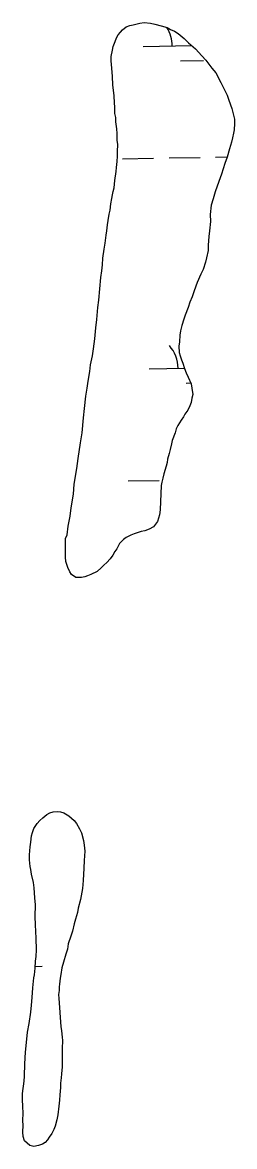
# Model space of a CAD drawing. Extents: x 3914892 to 3953151, y 242587 to 268572.
# Drawn here: x 3920300 to 3920519, y 255283 to 256443 of the extents above; entities that cross this region are included whole.
import ezdxf

# ---------------------------------------------------------------- set-up
doc = ezdxf.new("R2010")
doc.units = 0
doc.layers.add('V-WETL-SWMP', color=7, linetype='Continuous')

msp = doc.modelspace()

# ---------------------------------------------------------------- linework, layer by layer
at = {"layer": 'V-WETL-SWMP'}
for p, q in [((3920424.7, 256418.2), (3920474.7, 256419.1)), ((3920463, 256403.5), (3920487, 256403.9)), ((3920403.4, 256302.4), (3920435.4, 256303)), ((3920451.4, 256303.3), (3920483.4, 256303.8)), ((3920499.4, 256304.1), (3920511.2, 256304.3)), ((3920430.7, 256085.6), (3920467.2, 256086.3)), ((3920468.9, 256070.9), (3920473.7, 256071)), ((3920409.3, 255969.8), (3920441.3, 255970.4)), ((3920313.4, 255468.8), (3920320.4, 255468.9))]:
    msp.add_line(p, q, dxfattribs=at)
for points in [[(3920398.9, 256430.2), (3920401.2, 256432.9), (3920403.4, 256435.6), (3920407.1, 256438.6), (3920410.8, 256439.8), (3920414.2, 256440.6), (3920421.3, 256442.2), (3920425.8, 256443), (3920432.1, 256442.4), (3920436.7, 256441.3), (3920443.1, 256439.5), (3920449.5, 256437.7), (3920452.9, 256435.9), (3920457, 256434.1), (3920460.8, 256431.5), (3920466.9, 256426.4), (3920471.5, 256421.9), (3920478.7, 256415.7), (3920485.1, 256408.6), (3920489.3, 256404.2), (3920495.5, 256396), (3920499.7, 256390.9), (3920504.7, 256381.2), (3920507.4, 256375.6), (3920511.2, 256368.1), (3920512.8, 256363.7), (3920514.8, 256358.1), (3920516, 256354.3), (3920517.1, 256350.2), (3920518.7, 256343.1), (3920518.8, 256338.6), (3920518.5, 256332.2), (3920517.8, 256328.9), (3920516.8, 256324), (3920515.7, 256319.5), (3920513.6, 256312.7), (3920511.1, 256304), (3920508.9, 256297.6), (3920505.3, 256286.3), (3920502.8, 256278.8), (3920498.8, 256268.2), (3920496.7, 256261), (3920494.9, 256254.6), (3920493.9, 256244.9), (3920494, 256237.7), (3920493.1, 256228), (3920492.4, 256222), (3920491.8, 256213), (3920491.5, 256207.7), (3920490.1, 256200.2), (3920489, 256195.7), (3920486.5, 256188.1), (3920484, 256183.2), (3920480.3, 256174.5), (3920477.1, 256165.9), (3920475.3, 256159.8), (3920472.8, 256154.2), (3920471, 256148.9), (3920468.1, 256141), (3920466.6, 256136.8), (3920464.5, 256130.4), (3920463.1, 256124.8), (3920462.4, 256120.3), (3920462.1, 256113.5), (3920461.4, 256109), (3920461.9, 256102.3), (3920462.7, 256098.9), (3920464.3, 256094.8), (3920465.4, 256091.4), (3920467.4, 256085.8), (3920469, 256081.4), (3920470.9, 256076.9), (3920474, 256070.2), (3920474.8, 256065.7), (3920475.7, 256059), (3920475, 256055.2), (3920474.3, 256050.7), (3920472.8, 256047.3), (3920470.7, 256042.8), (3920467.7, 256038.6), (3920466.3, 256035.9), (3920463.7, 256032.5), (3920460.4, 256026.9), (3920458.6, 256023.5), (3920457.5, 256019.3), (3920454.6, 256011.4), (3920453.9, 256008), (3920452.5, 256002.4), (3920451.4, 255998.2), (3920449.7, 255992.2), (3920449.3, 255988.8), (3920448.3, 255985), (3920446.1, 255977.1), (3920445.1, 255972.6), (3920444, 255968.5), (3920443.3, 255965.1), (3920442.2, 255939.9), (3920441.5, 255934.7), (3920439.3, 255927.9), (3920435.3, 255922.6), (3920430.8, 255919.9)], [(3920430.8, 255919.9), (3920426.4, 255918.3), (3920422.6, 255917.5), (3920415.5, 255915.2), (3920411.8, 255914), (3920407.3, 255911.3), (3920404.4, 255909.4), (3920400.3, 255905.2), (3920397.4, 255899.9), (3920395.6, 255896.9), (3920393.4, 255893.1), (3920390.8, 255889.3), (3920387.1, 255885.5), (3920384.1, 255882.8), (3920381.5, 255880.2), (3920377.1, 255876.4), (3920370.8, 255873.3), (3920367.4, 255871.7), (3920364.4, 255870.9), (3920361.1, 255870.1), (3920355.4, 255870), (3920350.9, 255873.3), (3920349, 255875.9), (3920347, 255880.4), (3920345.1, 255886.8), (3920344.6, 255891.3), (3920344.6, 255894.6), (3920344.5, 255901.4), (3920344.7, 255910.4), (3920346.2, 255914.2), (3920347.5, 255923.2), (3920349.3, 255933.3), (3920350.3, 255942), (3920352.7, 255956.3), (3920353.6, 255966.4), (3920356.4, 255982.6), (3920357.8, 255993.1), (3920360.1, 256009.2), (3920361.9, 256019.4), (3920363.1, 256034.8), (3920364.1, 256044.6), (3920365.4, 256057.3), (3920366.8, 256065.6), (3920367.8, 256072.7), (3920369.6, 256082.9), (3920370.2, 256089.7), (3920372.3, 256099.1), (3920373.3, 256106.2), (3920374.7, 256116.4), (3920376, 256128), (3920377, 256136.6), (3920378, 256148.7), (3920379, 256156.5), (3920379.9, 256168.2), (3920380.9, 256179.8), (3920381.9, 256186.6), (3920382.6, 256193), (3920383.2, 256199.7), (3920384.6, 256209.1), (3920385.6, 256215.1), (3920386.6, 256223.4), (3920387.3, 256227.9), (3920388, 256234.3), (3920388.6, 256238.8), (3920389.7, 256245.2), (3920390.7, 256249.4), (3920391.4, 256255.7), (3920392.4, 256261.4), (3920393.1, 256265.1), (3920393.8, 256268.5), (3920394.9, 256272.3), (3920395.5, 256279.8), (3920396.9, 256289.2), (3920397.2, 256293.3), (3920397.9, 256299.7), (3920398.2, 256305), (3920398.1, 256309.8), (3920398.4, 256317), (3920397.9, 256321.5), (3920397.8, 256328.6), (3920397.4, 256333.1), (3920396.5, 256340.6), (3920396.4, 256345.1), (3920395.6, 256349.2), (3920395.5, 256355.6), (3920395.1, 256360.1), (3920394.6, 256367.2), (3920393.3, 256378.8), (3920393.2, 256387.4), (3920392.3, 256396), (3920391.8, 256403.5), (3920391.8, 256408), (3920393.2, 256414.4), (3920393.9, 256418.2), (3920395.7, 256423.4), (3920397.1, 256427.2), (3920398.9, 256430.2)], [(3920346.5, 255486.6), (3920345, 255481.3), (3920342.5, 255473), (3920340.7, 255467.4), (3920339.7, 255460.3), (3920339, 255456.5), (3920338.4, 255450.5), (3920338, 255447.5), (3920338.1, 255443.7), (3920337.4, 255439.6), (3920337.8, 255435.5), (3920337.9, 255431.3), (3920339.3, 255411.1), (3920339.8, 255406.6), (3920340.6, 255402.1), (3920341.1, 255395.8), (3920341.5, 255392.4), (3920341.2, 255384.1), (3920341.3, 255378.9), (3920341.1, 255370.3), (3920341.1, 255365), (3920340.5, 255357.9), (3920340.2, 255353.7), (3920339.5, 255348.1), (3920339.6, 255343.6), (3920338.6, 255336.1), (3920338.3, 255330.5), (3920337.6, 255324.5), (3920336.6, 255315.4), (3920335.6, 255310.2), (3920333.8, 255303.8), (3920332.7, 255300.4), (3920330.5, 255296.2), (3920327.6, 255292.4), (3920326.1, 255289.8), (3920323.5, 255287.1), (3920320.9, 255285.2), (3920316.8, 255284), (3920312, 255282.8), (3920307.8, 255283.9), (3920302.5, 255288.7), (3920300.9, 255293.2), (3920300.5, 255297.7), (3920300.8, 255304.8), (3920300.7, 255309.3), (3920300.9, 255317.5), (3920300.5, 255323.9), (3920300.4, 255331.8), (3920300.3, 255337.4), (3920302, 255350.2), (3920302.3, 255355.4), (3920302.8, 255368.2), (3920303.4, 255380.2), (3920304.7, 255393.7), (3920305.3, 255400.9), (3920307.1, 255409.9), (3920308.8, 255421.5), (3920309.4, 255428.7), (3920310.1, 255436.6), (3920311, 255446.7), (3920312, 255456.8), (3920312.7, 255459.9), (3920313.4, 255467), (3920313.6, 255474.1), (3920314.3, 255479), (3920314.6, 255485.8), (3920314.4, 255497.8), (3920313.5, 255511.6), (3920313.3, 255520.2), (3920313.5, 255532.3), (3920313.1, 255539.4), (3920312.2, 255549.9), (3920311.7, 255555.5), (3920309.7, 255564.1), (3920308.9, 255568.6), (3920308.1, 255571.9), (3920307.6, 255578.7), (3920307.5, 255583.9), (3920308.2, 255592.2), (3920308.8, 255597.1), (3920309.5, 255603.5), (3920310.6, 255606.8), (3920312, 255611), (3920315.3, 255616.3), (3920318.3, 255619.3), (3920321.2, 255622), (3920325.3, 255625.4), (3920328.6, 255627.4), (3920332, 255628.2), (3920336.5, 255628.6), (3920339.5, 255628.3), (3920342.9, 255627.2), (3920348.2, 255624.3), (3920353.5, 255619.5), (3920355.8, 255616.1), (3920358.9, 255610.6), (3920361.2, 255606.5), (3920363.2, 255598.6), (3920364, 255593.8), (3920364.5, 255587.8), (3920363.9, 255578)], [(3920363.9, 255578), (3920363.6, 255570.1), (3920362.7, 255557.4), (3920362, 255549.1), (3920360, 255537.8), (3920357.8, 255528.8), (3920356.8, 255524.3), (3920355, 255517.5), (3920353.6, 255512.6), (3920351.8, 255505.1), (3920350, 255499.8), (3920347.5, 255491.9), (3920346.5, 255486.6)]]:
    msp.add_lwpolyline(points, dxfattribs=at)
for centre, end in [((3920419.5, 256418.6), 33.1027), ((3920425.4, 256086), 41.7968)]:
    msp.add_arc(centre, 35.2, 0.2532, end, dxfattribs=at)

doc.saveas('drawing.dxf')
